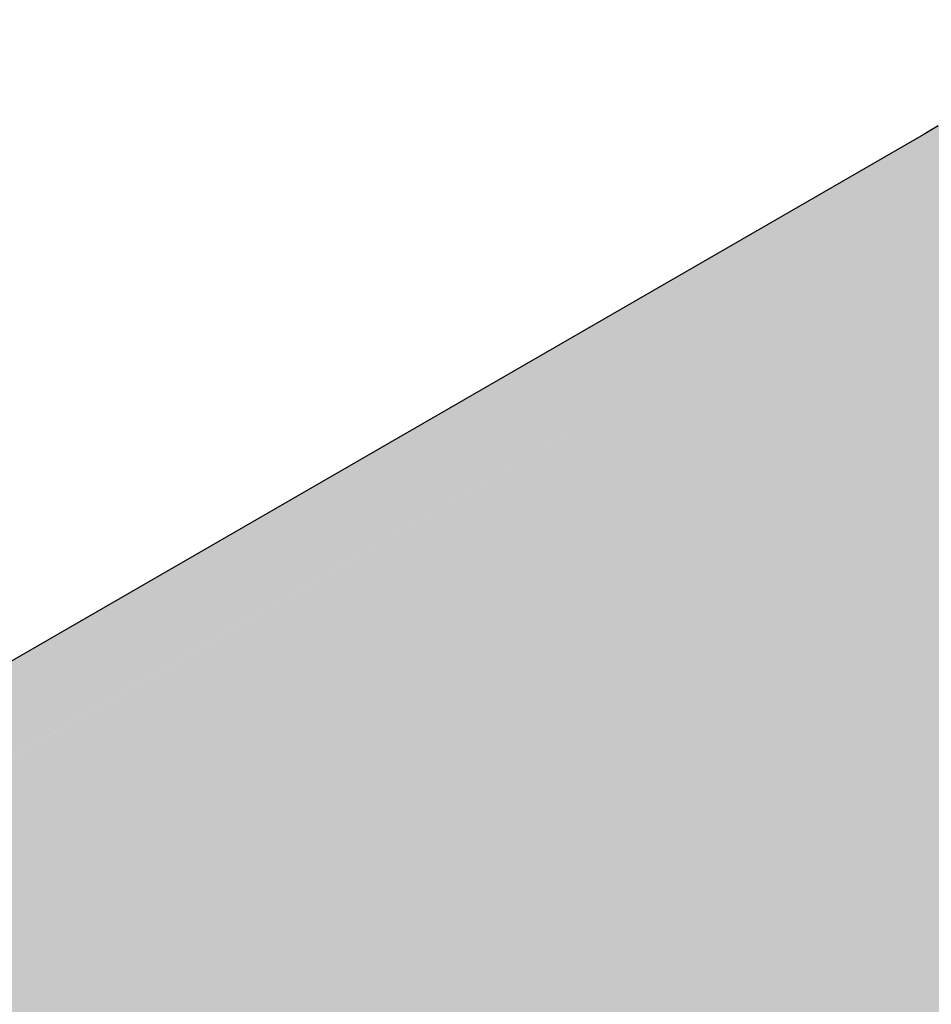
# Model space of a CAD drawing. Header units: millimetres. Extents: x 2 to 902, y -447 to 199.
# Tile 1049 of 1056: x 147.718 to 147.85, y 36.324 to 36.468. Entities that reach past the tile are written whole.
import ezdxf

# ---------------------------------------------------------------- set-up
doc = ezdxf.new("R2010")
doc.units = ezdxf.units.MM
doc.header["$MEASUREMENT"] = 0
doc.layers.add('AF-Condutos', color=4, linetype='Continuous', lineweight=25)

msp = doc.modelspace()

# ---------------------------------------------------------------- hatches: boundary and pattern name
at = {"layer": 'AF-Condutos', "linetype": 'Continuous'}
for points in [[(147.88084, 36.46762), (147.86295, 36.45734), (147.84815, 36.44884), (147.38645, 36.18218), (147.84788, 36.44858), (147.86292, 36.45727)], [(147.88084, 36.46762), (147.86837, 36.46041), (147.86292, 36.45727), (147.85936, 36.4494), (147.86292, 36.45727), (147.85115, 36.45047), (147.84822, 36.44878), (147.84788, 36.44858), (147.38675, 36.18205), (147.38694, 36.18191), (147.387, 36.18195), (147.81553, 36.41862), (147.84092, 36.43265), (147.84956, 36.43742), (147.85733, 36.44492), (147.84956, 36.43742), (147.85539, 36.44064), (147.86448, 36.45182), (147.85539, 36.44064), (147.86076, 36.4436), (147.89797, 36.46415)], [(147.89797, 36.46415), (147.84956, 36.43742), (147.39674, 36.17477), (147.39723, 36.17441), (147.8494, 36.43611), (147.39723, 36.17441), (147.8468, 36.41472), (147.91587, 36.45164)], [(147.86746, 36.46143), (147.86386, 36.45935), (147.85229, 36.45267), (147.85135, 36.45213), (147.85131, 36.45176), (147.85135, 36.45213), (147.84916, 36.45086), (147.38492, 36.18283), (147.38501, 36.18279), (147.84831, 36.44898), (147.84864, 36.44929), (147.84831, 36.44898), (147.84827, 36.44891), (147.85116, 36.45057), (147.86365, 36.45889), (147.86746, 36.46143), (147.86381, 36.45925)], [(147.39821, 36.17493), (147.39723, 36.17441), (147.40199, 36.17094), (147.41178, 36.16061), (147.41422, 36.16202), (147.91587, 36.45164)], [(147.41217, 36.16019), (147.93147, 36.43225), (147.91587, 36.45164), (147.41178, 36.16061)], [(147.84827, 36.44891), (147.84831, 36.44898), (147.38502, 36.18279), (147.38645, 36.18218), (147.84815, 36.44884)], [(147.38652, 36.18222), (147.38645, 36.18218), (147.38675, 36.18205), (147.84788, 36.44858)], [(147.84956, 36.43742), (147.38694, 36.18191), (147.39671, 36.17479)], [(147.413, 36.16062), (147.41217, 36.16019), (147.4162, 36.15594), (147.42658, 36.14075), (147.42917, 36.14224), (147.93147, 36.43225)], [(147.42688, 36.14031), (147.94205, 36.40932), (147.93147, 36.43225), (147.42658, 36.14075)], [(147.44081, 36.11993), (147.94205, 36.40932), (147.4307, 36.1423), (147.42724, 36.14049), (147.42688, 36.14031), (147.4284, 36.13809), (147.42971, 36.13535), (147.43671, 36.12077), (147.42981, 36.13603), (147.43671, 36.12077), (147.43775, 36.11861), (147.4347, 36.12887), (147.43775, 36.11861), (147.43786, 36.11822), (147.43792, 36.11826)], [(147.438, 36.11775), (147.9458, 36.38682), (147.94205, 36.40932), (147.43786, 36.11822)], [(147.44412, 36.09717), (147.9458, 36.38682), (147.44142, 36.11956), (147.438, 36.11775), (147.43922, 36.11366), (147.44364, 36.09881), (147.44383, 36.097)], [(147.90514, 36.34849), (147.44544, 36.08197), (147.44544, 36.08192), (147.90629, 36.348), (147.94205, 36.36864), (147.9458, 36.38682), (147.89033, 36.35479), (147.44383, 36.097), (147.44387, 36.0966), (147.44544, 36.08197)]]:
    msp.add_hatch(color=151, dxfattribs=at).paths.add_polyline_path(points)

# ---------------------------------------------------------------- linework, layer by layer
at = {"layer": 'AF-Condutos'}
for p, q in [((147.85135, 36.45213), (147.84916, 36.45086)), ((147.84916, 36.45086), (147.38492, 36.18283))]:
    msp.add_line(p, q, dxfattribs=at)

doc.saveas('drawing.dxf')
